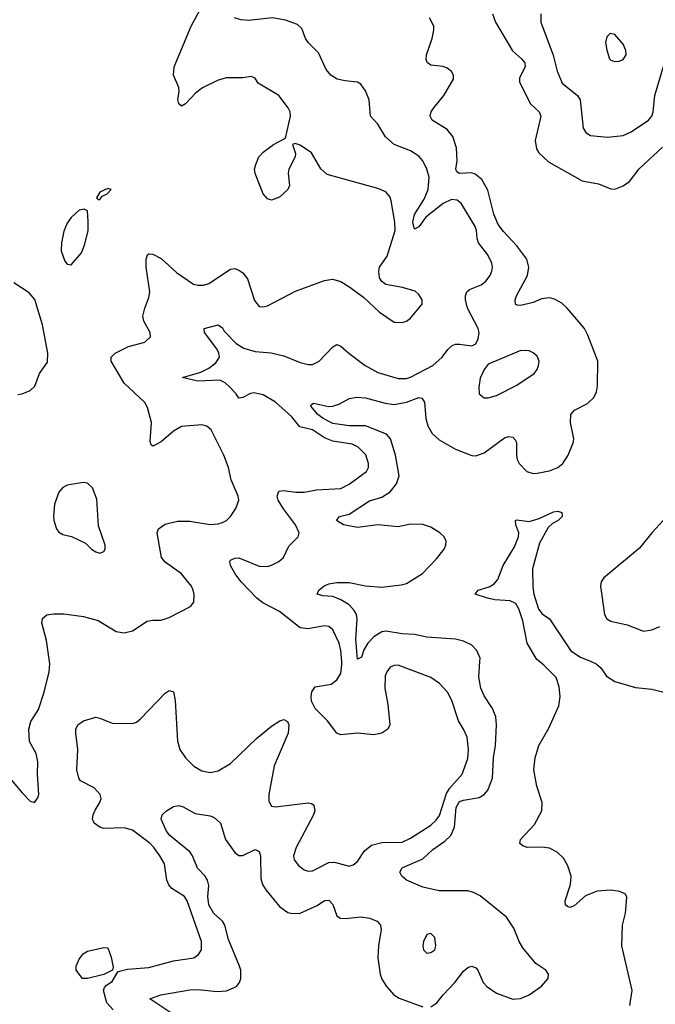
# Model space of a CAD drawing. Header units: inches. Extents: x 1839270 to 1929235, y 762242 to 910350.
# Tile 299 of 362: x 1875718 to 1878827, y 898323 to 903141. Entities that reach past the tile are written whole.
import ezdxf

# ---------------------------------------------------------------- set-up
doc = ezdxf.new("R2010")
doc.units = ezdxf.units.IN
doc.header["$MEASUREMENT"] = 0
doc.layers.add('B8879', color=7, linetype='Continuous')
doc.layers.add('B8970', color=7, linetype='Continuous')

msp = doc.modelspace()

# ---------------------------------------------------------------- linework, layer by layer
at = {"layer": 'B8879', "color": 5}
for points, elevation in [([(1875643.2, 899463.2), (1875730, 899357.3), (1875770, 899318), (1875790, 899311.3), (1875806.3, 899333.7), (1875811.3, 899350), (1875804.7, 899450), (1875806.6, 899510), (1875799.7, 899550), (1875766.9, 899610), (1875763.1, 899670), (1875772.3, 899707.8), (1875810, 899766), (1875838.7, 899850), (1875861.8, 899950), (1875865.8, 899990), (1875864.4, 900000)], 660), ([(1876175.7, 898295.7), (1876145.4, 898330), (1876129, 898390), (1876133.8, 898406.2), (1876143.3, 898416.7), (1876170, 898434), (1876198, 898482), (1876212.3, 898487.8), (1876245.3, 898494.7), (1876350, 898503.8), (1876470, 898535.9), (1876570, 898550.3), (1876593.1, 898566.9), (1876607.1, 898590), (1876607.4, 898630), (1876537.8, 898830), (1876524, 898850), (1876463, 898890), (1876447.7, 898907.7), (1876438.9, 898930), (1876426.8, 899010), (1876404.1, 899050), (1876374.2, 899090), (1876355.9, 899110), (1876270, 899175.8), (1876230, 899186.8), (1876130, 899183), (1876109.7, 899190), (1876083.1, 899210), (1876074.6, 899230), (1876077.4, 899250), (1876086.8, 899273.2), (1876111, 899310), (1876116.3, 899330), (1876111.6, 899350), (1876082, 899382), (1876016.6, 899416.6), (1876007.2, 899430), (1875998.2, 899470), (1876003.5, 899570), (1875992.3, 899650), (1875993.7, 899670), (1876002.7, 899690), (1876029.7, 899710), (1876090, 899727.8), (1876110, 899724.2), (1876170, 899699.5), (1876270, 899697.4), (1876290, 899704.6), (1876310, 899719.6), (1876430, 899846), (1876450, 899858.7), (1876470, 899853), (1876478.6, 899810), (1876490.2, 899610.2), (1876502, 899570), (1876528.9, 899530), (1876570, 899488.9), (1876610, 899465.3), (1876650, 899457.3), (1876690, 899465.5), (1876750, 899501.8), (1876876.8, 899623.2), (1876950, 899684.6), (1876990.7, 899710.7), (1877010, 899716.3), (1877027.9, 899707.9), (1877034.9, 899690), (1877032, 899650), (1876962.7, 899490), (1876937.2, 899350), (1876937.7, 899317.7), (1876950, 899293.4), (1876970.3, 899290.3), (1877129.2, 899309.2), (1877146.4, 899306.4), (1877157.2, 899297.2), (1877161.8, 899270), (1877156.2, 899250), (1877070.3, 899090), (1877058, 899050), (1877061.3, 899030), (1877081.8, 899001.8), (1877110, 898981.1), (1877130, 898974.6), (1877150, 898976.9), (1877170, 898985.5), (1877230, 899017.6), (1877258, 899018), (1877330, 898999.3), (1877350, 899004.9), (1877370, 899022.8), (1877405, 899075), (1877438.5, 899101.5), (1877490, 899115.4), (1877590, 899117.2), (1877630, 899136.6), (1877730, 899200.1), (1877755.8, 899224.2), (1877772.6, 899247.4), (1877805.9, 899354.1), (1877821.4, 899378.6), (1877882, 899450), (1877910, 899526.8), (1877913, 899570), (1877906.6, 899630), (1877890, 899669.6), (1877864.5, 899710), (1877832.8, 899810), (1877810.6, 899850.6), (1877772.5, 899892.5), (1877730, 899922.8), (1877570, 899982.2), (1877550, 899981.7), (1877530, 899972.6), (1877514, 899950), (1877506.7, 899930), (1877504.7, 899870), (1877518.6, 899790), (1877528.7, 899691.3), (1877518.4, 899670), (1877489.3, 899650.7), (1877450, 899641.5), (1877370, 899649.8), (1877290, 899642.2), (1877269.8, 899649.8), (1877224.7, 899710), (1877163.5, 899770), (1877145.9, 899805.9), (1877143.5, 899830), (1877147.4, 899852.6), (1877163.9, 899876.1), (1877242.7, 899890), (1877270, 899910.4), (1877290, 899942), (1877294.7, 899985.3), (1877293.7, 900000)], 640), ([(1877730, 898310.2), (1877758.5, 898330), (1877789.8, 898370), (1877847.2, 898430), (1877890, 898485.3), (1877910, 898503.2), (1877930, 898510.2), (1877950, 898501.1), (1877959, 898490), (1877985.2, 898430), (1878002.6, 898410), (1878050, 898377.2), (1878130, 898348.1), (1878167.7, 898352.3), (1878210, 898370.3), (1878270, 898412.2), (1878303.6, 898450), (1878305.1, 898470), (1878292.3, 898490), (1878243.2, 898523.2), (1878179.8, 898599.8), (1878161.7, 898630), (1878136.2, 898696.2), (1878099.8, 898750), (1877970, 898853.3), (1877937.6, 898870), (1877910, 898877.8), (1877770, 898878.4), (1877690, 898895.8), (1877611.1, 898930), (1877587.1, 898950), (1877577.6, 898970), (1877589.3, 898990.7), (1877690, 899034.4), (1877739.4, 899080.6), (1877798.1, 899121.9), (1877826.6, 899150), (1877845.7, 899190), (1877854.1, 899285.9), (1877870, 899315.4), (1877890, 899322.9), (1877965.2, 899334.8), (1877990.4, 899349.6), (1878008.4, 899371.6), (1878030.5, 899430), (1878036.3, 899530), (1878045.2, 899590), (1878049.9, 899690), (1878046.9, 899730), (1878030.5, 899770.5), (1877990, 899832.6), (1877973.6, 899870), (1877964.2, 899924.2), (1877968.9, 900000)], 620), ([(1878702.3, 898317.7), (1878713.7, 898390), (1878663.7, 898610), (1878666.3, 898710), (1878680.9, 898770), (1878687, 898827), (1878687.8, 898847.8), (1878682, 898862), (1878654.5, 898874.5), (1878610, 898881.7), (1878543.4, 898876.6), (1878486.4, 898853.6), (1878430, 898804.5), (1878410, 898796.8), (1878400.7, 898800.7), (1878388.7, 898808.7), (1878386.5, 898830), (1878412.3, 898910), (1878415.6, 898950), (1878400.3, 899000.3), (1878378.7, 899038.7), (1878347.8, 899067.8), (1878310, 899087.2), (1878272.7, 899092.7), (1878201.2, 899090), (1878178.8, 899098.8), (1878164.7, 899110), (1878168.5, 899130), (1878236.1, 899203.9), (1878272.1, 899270), (1878273.8, 899310), (1878247.6, 899390), (1878234, 899470), (1878240.3, 899530), (1878257.2, 899590), (1878305.9, 899674.1), (1878355.8, 899784.2), (1878362.9, 899830), (1878357, 899877), (1878342.1, 899922.1), (1878282.7, 899982.7), (1878261, 900000)], 580), ([(1878513.5, 900000), (1878538, 899990), (1878561.3, 899970), (1878588.5, 899928.5), (1878630, 899903.2), (1878730, 899874.2), (1878810, 899865.3), (1878934.1, 899834.1), (1878970.2, 899830.3), (1879010, 899837.3), (1879050, 899867.4), (1879150, 899921.7), (1879194, 899970), (1879264.1, 899995.9), (1879271.3, 900000)], 580), ([(1876472.5, 898272.5), (1876355.1, 898350), (1876409.2, 898370), (1876550, 898394.1), (1876590, 898395.7), (1876685.5, 898385.5), (1876730, 898389.4), (1876778.3, 898410), (1876794, 898430), (1876800.3, 898450), (1876799.8, 898490), (1876794.3, 898510), (1876740.5, 898640.5), (1876722.3, 898710), (1876710.5, 898730.5), (1876667.3, 898767.3), (1876643.3, 898810), (1876639.1, 898850), (1876643.9, 898903.9), (1876636.7, 898930), (1876625.2, 898950), (1876587.8, 898990), (1876563.2, 899050), (1876550.5, 899070), (1876452.6, 899150), (1876436.4, 899170), (1876409.9, 899230), (1876415.4, 899250), (1876436.2, 899270), (1876470, 899290.7), (1876496.1, 899296.1), (1876518.4, 899290), (1876576.4, 899256.4), (1876650, 899245.3), (1876670, 899237.6), (1876700.1, 899210), (1876725.4, 899130), (1876770, 899065.3), (1876790, 899051.5), (1876810, 899051.3), (1876870, 899080.7), (1876890, 899071.7), (1876896.1, 899050), (1876898.7, 898938.7), (1876906.2, 898910), (1876922.7, 898882.7), (1876990, 898802.2), (1877030, 898772), (1877052.4, 898767.6), (1877090, 898768.6), (1877172.9, 898807.1), (1877210, 898830.9), (1877230, 898833.2), (1877250, 898812.4), (1877270, 898756.4), (1877285.5, 898745.5), (1877310, 898743.8), (1877388.9, 898751.1), (1877430, 898745), (1877467, 898730), (1877482.8, 898710), (1877486.9, 898690), (1877473.6, 898610), (1877470.2, 898550), (1877480.9, 898470), (1877490, 898445.7), (1877511.9, 898410), (1877548.8, 898368.8), (1877573.8, 898353.8), (1877690, 898311.2)], 620)]:
    msp.add_lwpolyline(points, dxfattribs=dict(at, elevation=elevation))
at = {"layer": 'B8879', "color": 5, "elevation": 640}
for points in [[(1877730, 898669.2), (1877710, 898664), (1877693.4, 898630), (1877690.7, 898610), (1877694, 898590), (1877710, 898574), (1877730, 898577.3), (1877749, 898590), (1877754.5, 898610), (1877749.2, 898650)], [(1876050, 898448.7), (1876026, 898450), (1875995.3, 898490), (1875994, 898510), (1876010, 898544.7), (1876029.3, 898570), (1876050, 898582.8), (1876130, 898600.7), (1876150, 898598.8), (1876166, 898554), (1876175.3, 898504.7), (1876172, 898490), (1876130, 898469)]]:
    msp.add_lwpolyline(points, close=True, dxfattribs=at)
at = {"layer": 'B8970', "color": 5}
for points, elevation in [([(1875864.4, 900000), (1875850, 900104), (1875826.9, 900190), (1875830, 900210.6), (1875851.2, 900228.8), (1875885.9, 900234.1), (1875933.5, 900233.5), (1876030, 900220.8), (1876101.6, 900201.6), (1876190, 900148), (1876230, 900140.7), (1876270, 900150.6), (1876341.7, 900198.3), (1876370, 900203.8), (1876410, 900203.8), (1876450, 900216.4), (1876554, 900270), (1876569.5, 900290.5), (1876571.8, 900328.2), (1876567.6, 900350), (1876558.7, 900370), (1876509.7, 900430), (1876430, 900486.9), (1876412.4, 900510), (1876390.9, 900630), (1876396.9, 900650), (1876430, 900672.3), (1876490, 900687.2), (1876550, 900687.2), (1876650, 900671.3), (1876690, 900673.8), (1876710, 900680.3), (1876730, 900690.3), (1876749.8, 900710.2), (1876775.4, 900750), (1876789.7, 900790), (1876787.1, 900810), (1876753.5, 900890), (1876739.7, 900950), (1876716.9, 901010), (1876654.6, 901134.6), (1876633, 901153), (1876610, 901159.1), (1876510, 901151.3), (1876470, 901128.3), (1876410, 901075.3), (1876370, 901054.5), (1876361.1, 901061.1), (1876356.6, 901076.6), (1876362.4, 901170), (1876344.3, 901244.3), (1876330, 901267.4), (1876230, 901362.7), (1876165.8, 901470), (1876165.1, 901490), (1876185.4, 901510), (1876250, 901542.7), (1876330, 901563.7), (1876358, 901590), (1876356.2, 901610), (1876325.5, 901665.5), (1876321.4, 901690), (1876330.6, 901730), (1876350, 901781.6), (1876354.8, 901810), (1876337.3, 901930), (1876337.4, 901970), (1876343.7, 901990), (1876350, 901994.9), (1876370, 901993.7), (1876410, 901973.4), (1876484.7, 901904.7), (1876567.8, 901847.8), (1876590, 901842), (1876617.6, 901842.4), (1876643.7, 901850), (1876750, 901920.3), (1876770, 901923.1), (1876790, 901915.8), (1876810, 901902.4), (1876833.3, 901873.3), (1876867.5, 901767.5), (1876890, 901738), (1876910, 901735.5), (1876930, 901740.5), (1877066.7, 901813.3), (1877210, 901865.3), (1877248.8, 901871.2), (1877290, 901859.6), (1877332.6, 901832.6), (1877401.2, 901781.2), (1877479.1, 901710), (1877550, 901661.6), (1877590, 901659.3), (1877610, 901666), (1877630, 901680.5), (1877687.3, 901750), (1877687.6, 901770), (1877670, 901797), (1877652.2, 901812.2), (1877590.8, 901830.8), (1877510, 901845.6), (1877490, 901859.5), (1877478.6, 901878.6), (1877474.7, 901910), (1877478, 901930), (1877515.6, 901984.4), (1877554.7, 902110), (1877552.9, 902150), (1877534.8, 902254.8), (1877530, 902272.7), (1877510, 902298.4), (1877470, 902315.6), (1877223.1, 902383.1), (1877191.3, 902411.3), (1877145.1, 902490), (1877090, 902526.6), (1877065.2, 902534.8), (1877052, 902530), (1877067.3, 902487.3), (1877065.5, 902470), (1877034.4, 902410), (1877032.2, 902390), (1877037.6, 902330), (1877030.3, 902309.7), (1876990, 902272.3), (1876950, 902258.4), (1876930, 902264.5), (1876910, 902289.2), (1876870, 902388.7), (1876866.9, 902410), (1876872.7, 902432.7), (1876888.4, 902470), (1876910, 902493.7), (1876959.3, 902530), (1877018.6, 902561.4), (1877043.1, 902670), (1877040.9, 902690), (1877031.1, 902710), (1876986, 902770), (1876885.2, 902830), (1876870, 902855.3), (1876850, 902864), (1876810, 902857.6), (1876730, 902857.4), (1876690, 902844.7), (1876612.4, 902807.6), (1876578.5, 902781.5), (1876530, 902729.6), (1876510, 902718), (1876496, 902730), (1876492, 902750), (1876498.4, 902790), (1876497, 902810), (1876471.1, 902870), (1876473.3, 902910), (1876557.1, 903110), (1876610.9, 903210)], 660), ([(1877293.7, 900000), (1877290, 900055.1), (1877281.3, 900090), (1877250, 900156.2), (1877230, 900172.4), (1877210, 900175.6), (1877130, 900160.9), (1877090, 900166.2), (1876990, 900244.8), (1876908.3, 900288.3), (1876878.2, 900310), (1876801.1, 900390), (1876771.8, 900430), (1876749.6, 900470.4), (1876745.6, 900490), (1876750, 900496.3), (1876770, 900506.7), (1876790, 900507.4), (1876890, 900468), (1876930, 900465.8), (1876950, 900471.7), (1876986.6, 900490), (1877009.5, 900510), (1877035.1, 900564.9), (1877080.9, 900610), (1877085.1, 900630), (1877068.2, 900670), (1877008.2, 900748.2), (1876983.5, 900790), (1876977.6, 900810), (1876985.9, 900834.1), (1877010, 900836.9), (1877068.7, 900828.7), (1877109.5, 900829.5), (1877170, 900841.4), (1877290, 900847.5), (1877330, 900869.3), (1877414.7, 900930), (1877424.4, 900950), (1877425.1, 900970), (1877411.8, 901011.8), (1877374.3, 901050), (1877344.9, 901064.9), (1877250, 901078.5), (1877210, 901095.8), (1877150, 901134.9), (1877088.3, 901148.3), (1877050, 901197.9), (1876970, 901269.8), (1876910, 901305.6), (1876864.2, 901315.8), (1876847.4, 901312.6), (1876810, 901292), (1876790, 901289.6), (1876777.6, 901310), (1876744.7, 901344.7), (1876723.6, 901363.6), (1876696.9, 901376.9), (1876587.5, 901372.5), (1876515.3, 901390), (1876604.1, 901415.9), (1876644, 901436), (1876677.8, 901462.2), (1876695.1, 901490), (1876693.2, 901510), (1876682.9, 901530), (1876623, 901610), (1876621.2, 901630), (1876690, 901647.7), (1876710, 901633.4), (1876718, 901618), (1876777.5, 901557.5), (1876814.2, 901534.2), (1876870, 901517.3), (1876949.1, 901510.9), (1877010, 901497), (1877090, 901464.6), (1877130, 901454.7), (1877150, 901454.2), (1877183, 901470), (1877250, 901540.4), (1877270, 901552.4), (1877290, 901544.2), (1877328.8, 901508.8), (1877408.8, 901450), (1877470, 901415.4), (1877570, 901385.5), (1877610, 901385.9), (1877630, 901392.4), (1877738.8, 901450), (1877785.6, 901490), (1877812.9, 901527.1), (1877833.6, 901546.4), (1877850, 901552.8), (1877870, 901552.9), (1877930, 901546), (1877950, 901554.8), (1877961, 901579), (1877965.1, 901610), (1877960.4, 901630), (1877909.4, 901729.4), (1877899.8, 901770), (1877899.8, 901790), (1877906.2, 901810), (1877918.3, 901821.7), (1877975.8, 901844.2), (1877998.3, 901861.7), (1878019.7, 901890), (1878028.6, 901910), (1878030.8, 901930), (1878027.4, 901950), (1878008.8, 901990), (1877962.7, 902050), (1877955.5, 902070), (1877953.3, 902110), (1877946.3, 902130), (1877880, 902240), (1877858.7, 902258.7), (1877830, 902260.8), (1877790, 902241.6), (1877704.9, 902175.1), (1877670, 902127.2), (1877650, 902116.4), (1877641.4, 902150), (1877650, 902188.9), (1877696.8, 902263.2), (1877716.4, 902310), (1877721.8, 902370), (1877710, 902409.7), (1877690.5, 902450.5), (1877670, 902473.5), (1877630, 902500.3), (1877550, 902530.9), (1877508.3, 902568.3), (1877470.8, 902630.8), (1877433.6, 902670), (1877428.2, 902750), (1877410, 902792.7), (1877386.3, 902826.3), (1877370, 902836.2), (1877310, 902841.7), (1877270.9, 902850.9), (1877239.6, 902870), (1877217.6, 902897.6), (1877179.6, 902979.6), (1877129.4, 903030), (1877116.2, 903050), (1877098.8, 903098.8), (1877077.2, 903117.2), (1877019.3, 903139.3), (1876955.3, 903150), (1876837.8, 903137.8), (1876800.3, 903140.3), (1876769.6, 903150)], 640), ([(1877968.9, 900000), (1877970, 900017.2), (1877953.8, 900053.8), (1877930, 900080.5), (1877890, 900100.4), (1877850.7, 900110.7), (1877710, 900119.2), (1877650, 900133.2), (1877590, 900135.5), (1877510, 900149.3), (1877490, 900146.1), (1877450, 900121.8), (1877421.5, 900090), (1877402.5, 900057.5), (1877390, 900022.4), (1877370, 900012), (1877362.6, 900110), (1877369.9, 900209.9), (1877365.6, 900230), (1877354.8, 900250), (1877330, 900278.5), (1877290, 900303.2), (1877250, 900319.5), (1877201.5, 900321.5), (1877172.7, 900330), (1877181.6, 900350), (1877208.4, 900371.6), (1877230, 900380.2), (1877270, 900387.1), (1877330, 900386.9), (1877410, 900370.7), (1877490, 900364.2), (1877584.9, 900375.1), (1877610, 900382.2), (1877688, 900432), (1877757, 900503), (1877794.5, 900550), (1877803.5, 900570), (1877804.2, 900590), (1877794.5, 900610), (1877774.2, 900630), (1877730, 900657.7), (1877690, 900671), (1877630, 900672.4), (1877570, 900659), (1877470, 900669.9), (1877370, 900657.2), (1877301.6, 900670), (1877268.3, 900690), (1877282.7, 900710), (1877330, 900721.6), (1877430, 900786.9), (1877490, 900805), (1877530, 900831.8), (1877561.1, 900870), (1877573.9, 900910), (1877556.6, 901010), (1877532.7, 901090), (1877512.8, 901112.8), (1877410, 901154.5), (1877330, 901153.8), (1877250, 901165.3), (1877202.8, 901190), (1877177.2, 901210), (1877143, 901250), (1877143.8, 901256.2), (1877154.8, 901265.2), (1877229.1, 901249.1), (1877250, 901250.3), (1877280, 901260), (1877332.1, 901287.9), (1877365.5, 901294.5), (1877410, 901291), (1877505.4, 901265.4), (1877550, 901259.1), (1877610, 901269), (1877670, 901292.7), (1877686, 901290), (1877697.8, 901270), (1877705.8, 901190), (1877714.3, 901154.3), (1877736.4, 901116.4), (1877770, 901084.9), (1877850, 901040.2), (1877930, 901008), (1877950, 901007.1), (1877990, 901021.6), (1878090, 901095.8), (1878110, 901101.7), (1878130, 901098.4), (1878143.6, 901083.6), (1878148.8, 901070), (1878148.2, 901010), (1878151.4, 900990), (1878162, 900970), (1878198.7, 900930), (1878230, 900920.2), (1878250, 900921.8), (1878310, 900934.3), (1878350.4, 900949.6), (1878374.5, 900970), (1878402, 901010), (1878425.8, 901070), (1878428.8, 901090), (1878411.9, 901170), (1878414.3, 901210), (1878431.8, 901230), (1878496.6, 901263.4), (1878527.2, 901292.8), (1878539.1, 901320.9), (1878544, 901350), (1878546, 901470), (1878497.9, 901597.9), (1878481.5, 901630), (1878396.4, 901730), (1878370, 901753.5), (1878334.4, 901774.4), (1878310, 901780.7), (1878270, 901775.6), (1878230, 901757.5), (1878170, 901743.1), (1878150, 901744.2), (1878142.9, 901750), (1878142.3, 901770), (1878147.9, 901790), (1878203, 901890), (1878209.1, 901930), (1878199, 901970), (1878150, 902035.4), (1878084.4, 902104.4), (1878059.5, 902139.5), (1878037.5, 902190), (1878007.5, 902307.5), (1877978.6, 902358.6), (1877946.1, 902386.1), (1877928.8, 902391.2), (1877869.4, 902389.4), (1877857.2, 902397.2), (1877852.1, 902410), (1877858.6, 902450), (1877854.4, 902514.4), (1877836.8, 902570), (1877810, 902604), (1877736.2, 902650), (1877726.9, 902670), (1877731.6, 902690), (1877744.2, 902710), (1877793, 902770), (1877840.5, 902850), (1877839.7, 902870), (1877830, 902887.3), (1877810, 902904), (1877790, 902912.1), (1877730, 902918.4), (1877711.4, 902931.4), (1877707.1, 902947.1), (1877708.6, 902970), (1877736, 903050), (1877744.4, 903090), (1877743.9, 903110), (1877722.4, 903150)], 620), ([(1878031.3, 903170), (1878046.5, 903130), (1878129.5, 902989.5), (1878173.4, 902950), (1878189.2, 902930), (1878190.8, 902910), (1878163.8, 902856.2), (1878163.7, 902836.3), (1878217.6, 902730), (1878259.7, 902690), (1878267, 902670), (1878239.3, 902550), (1878245.8, 902510), (1878257.6, 902490), (1878305.3, 902445.3), (1878470, 902352.1), (1878550, 902337.6), (1878610, 902313.8), (1878630, 902312.4), (1878670, 902327.8), (1878700.7, 902350), (1878747.8, 902412.2), (1878862.3, 902517.7)], 620), ([(1878267.7, 903170), (1878267.9, 903130), (1878327.6, 902967.6), (1878348.1, 902890), (1878372.3, 902830), (1878447.4, 902770), (1878459.5, 902750), (1878474.4, 902610), (1878488, 902590), (1878510, 902574), (1878593.3, 902566.7), (1878670, 902574.6), (1878710, 902593.1), (1878794, 902650), (1878809.7, 902670), (1878817.2, 902690), (1878825.7, 902770), (1878912.7, 903067.3)], 640), ([(1875710, 901307.3), (1875730, 901310.7), (1875770, 901326.8), (1875791.9, 901348.1), (1875816, 901410), (1875854.1, 901465.9), (1875856.3, 901510), (1875830, 901648), (1875792.7, 901772.7), (1875765.1, 901805.1), (1875690, 901853.6)], 680), ([(1878261, 900000), (1878248.4, 900010), (1878201, 900090), (1878179.8, 900199.8), (1878159.2, 900259.2), (1878144.8, 900284.8), (1878118.1, 900298.1), (1878043, 900303), (1878006.6, 900310), (1877947, 900330), (1877961.2, 900350), (1878014.3, 900365.7), (1878038.8, 900381.1), (1878057.3, 900402.7), (1878083.6, 900470), (1878138.1, 900561.9), (1878158.4, 900610), (1878159.1, 900630), (1878145.1, 900670), (1878143.7, 900690), (1878150, 900693.7), (1878210, 900686.2), (1878259.1, 900700.9), (1878330, 900733.7), (1878350, 900736.3), (1878370.2, 900730), (1878372.1, 900710), (1878351.5, 900690), (1878324.4, 900675.6), (1878303.7, 900656.3), (1878260.3, 900579.7), (1878226.5, 900453.5), (1878228.2, 900368.2), (1878233.4, 900330), (1878256.4, 900256.4), (1878274.6, 900234.6), (1878310.1, 900210), (1878413.6, 900053.6), (1878461.3, 900021.3), (1878513.5, 900000)], 580), ([(1878868.1, 900691.9), (1878810, 900630.9), (1878750, 900555.9), (1878574.9, 900410), (1878562.4, 900390), (1878559.6, 900370), (1878579.7, 900230), (1878590, 900209.2), (1878610, 900198.4), (1878690, 900179.8), (1878770, 900148.4), (1878810, 900155), (1878850, 900172.7)], 620)]:
    msp.add_lwpolyline(points, dxfattribs=dict(at, elevation=elevation))
for points, elevation in [([(1878606, 903074), (1878590, 903058), (1878583.8, 903030), (1878590, 902992), (1878604, 902950), (1878610, 902942.8), (1878630, 902937.3), (1878650, 902938.8), (1878670, 902947.3), (1878685.2, 902970), (1878682.7, 902990), (1878670, 903022), (1878630, 903068.7)], 660), ([(1876150, 902315.3), (1876110, 902298), (1876094, 902270), (1876102, 902262), (1876110, 902262), (1876122, 902278), (1876146, 902290), (1876166, 902310)], 680), ([(1876034, 902214), (1876010, 902209), (1875970, 902173.2), (1875950, 902145.2), (1875933.8, 902106.2), (1875922.4, 902050), (1875921.6, 902010), (1875939.1, 901959.1), (1875950, 901944.7), (1875970, 901941), (1876020.1, 901999.9), (1876037.1, 902042.9), (1876052.6, 902110), (1876054, 902154), (1876050, 902206)], 680), ([(1878170, 901522.7), (1878010, 901455.3), (1877990.5, 901429.5), (1877970, 901388), (1877963.5, 901343.5), (1877966, 901310), (1877990.7, 901290.7), (1878010.7, 901290.7), (1878050, 901303.1), (1878150, 901352.4), (1878234.5, 901410), (1878249.6, 901430), (1878256.9, 901450), (1878258.7, 901470), (1878250, 901495.1), (1878230, 901511.8), (1878210, 901520.7)], 640), ([(1876030, 900876), (1875950, 900862.9), (1875930, 900852), (1875910, 900829.2), (1875889, 900770), (1875883.7, 900710), (1875885.3, 900690), (1875898, 900650), (1875910, 900634), (1875930, 900623), (1875972.2, 900612.2), (1876040.3, 900580.3), (1876070, 900550.7), (1876090, 900538), (1876110, 900530.6), (1876130, 900538.8), (1876137, 900550), (1876136.2, 900570), (1876104.6, 900664.6), (1876095.1, 900795.1), (1876075.1, 900850), (1876050, 900872.7)], 680)]:
    msp.add_lwpolyline(points, close=True, dxfattribs=dict(at, elevation=elevation))

doc.saveas('drawing.dxf')
